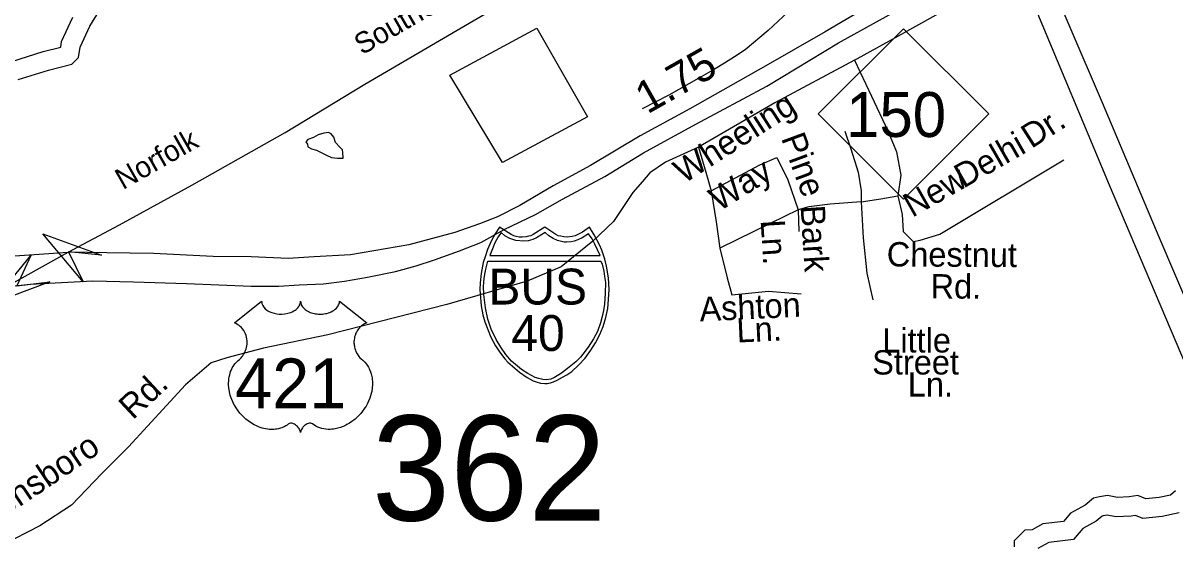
# Model space of a CAD drawing. Extents: x 1547597 to 1699558, y 810033 to 920809.
# Drawn here: x 1651146 to 1655644, y 858558 to 860591 of the extents above; entities that cross this region are included whole.
import ezdxf

# ---------------------------------------------------------------- set-up
doc = ezdxf.new("R2010")
doc.units = 0
for name, color, linetype in [('Exist Cultural Warehouse Building Footprint', 7, 'Continuous'), ('Exist Hydrographic Buffer Line', 7, 'Continuous'), ('Exist Hydrographic Lake Shore', 7, 'Continuous'), ('Exist Hydrographic Misc Water Feature', 7, 'Continuous'), ('Exist Railroad Mainline', 7, 'Continuous'), ('Exist Railroad Mainline Label', 7, 'Continuous'), ('Exist Road Non-System Type 51', 7, 'Continuous'), ('Exist Road Non-System Type 51 Label', 7, 'Continuous'), ('Exist Road Primary Interstate Divided Center Attributed', 7, 'Continuous'), ('Exist Road Primary Interstate Mileage Hundredths English Label', 7, 'Continuous'), ('Exist Road Primary Interstate Shield CELL', 7, 'Continuous'), ('Exist Road Primary Interstate Shield Number Label', 7, 'Continuous'), ('Exist Road Primary NC Shield CELL', 7, 'Continuous'), ('Exist Road Primary NC Shield Number Label', 7, 'Continuous'), ('Exist Road Primary US Shield CELL', 7, 'Continuous'), ('Exist Road Primary US Shield Number Label', 7, 'Continuous'), ('Exist Road Secondary Structure Standard Bridge Attributed CELL', 7, 'Continuous'), ('Exist Road Secondary Structure Standard Bridge Number Label', 7, 'Continuous'), ('Exist Utilities Electrical Transmission Line', 7, 'Continuous')]:
    doc.layers.add(name, color=color, linetype=linetype)

msp = doc.modelspace()

# ---------------------------------------------------------------- linework, layer by layer
at = {"layer": 'Exist Cultural Warehouse Building Footprint'}
msp.add_lwpolyline([(1652812.3, 860387.7), (1653152.1, 860571.9), (1653350.4, 860224.7), (1653017.6, 860047.5)], close=True, dxfattribs=at)
at = {"layer": 'Exist Hydrographic Buffer Line'}
msp.add_lwpolyline([(1655660.5, 858679.3), (1655593.7, 858665), (1655518.9, 858657.4), (1655490.2, 858669.3), (1655473.1, 858666.6), (1655413.4, 858663.9), (1655379.8, 858670.4), (1655363.6, 858667.7), (1655360, 858666.9), (1655336.4, 858647.2), (1655284.3, 858618.8), (1655247.8, 858575), (1655151.5, 858563.8), (1655108.8, 858539.7)], dxfattribs=at)
at = {"layer": 'Exist Hydrographic Lake Shore'}
for points in [[(1651126.9, 860370.7), (1651245.5, 860407.7), (1651336.6, 860431), (1651362.5, 860457), (1651368.8, 860497.2), (1651407, 860578.7), (1651444, 860640.1)], [(1651101.7, 860441.4), (1651225, 860479.9), (1651292.9, 860497.3), (1651296.4, 860519.4), (1651340.7, 860614.1)], [(1655646.6, 858765.7), (1655626.5, 858748.7), (1655582, 858739.2), (1655530.1, 858733.9), (1655499.4, 858746.6), (1655465.5, 858741.3), (1655419, 858739.2), (1655380.8, 858746.6), (1655349.1, 858741.3), (1655325.8, 858736), (1655294, 858709.6), (1655235.8, 858677.8), (1655209.3, 858646), (1655127.8, 858636.5), (1655086.5, 858613.2), (1655057.9, 858611.1), (1655016.6, 858569.8), (1655016.6, 858546.5)]]:
    msp.add_lwpolyline(points, dxfattribs=at)
at = {"layer": 'Exist Hydrographic Misc Water Feature'}
msp.add_lwpolyline([(1652319.8, 860162), (1652298.7, 860155.1), (1652280.1, 860145), (1652258.3, 860136.3), (1652250.7, 860127.6), (1652256.8, 860118.1), (1652257.6, 860108.1), (1652271.8, 860100.5), (1652291.7, 860095.1), (1652330.4, 860075.7), (1652350.7, 860066.8), (1652373.4, 860063.5), (1652395.7, 860064.5), (1652395, 860086.2), (1652393.9, 860096.9), (1652382.9, 860107.1), (1652365.4, 860125.5), (1652359.4, 860145.9), (1652349.3, 860159.3), (1652339.3, 860164.7), (1652319.8, 860162)], dxfattribs=at)
at = {"layer": 'Exist Railroad Mainline'}
msp.add_lwpolyline([(1650884.9, 859454.1), (1651322.2, 859697.1), (1651522.2, 859804), (1651805.2, 859958.1), (1652169.8, 860164.1), (1652480.3, 860352.4), (1652856.2, 860572.1), (1653245.2, 860800)], dxfattribs=at)
at = {"layer": 'Exist Road Non-System Type 51'}
for points in [[(1655148.3, 861684.7), (1655078.8, 861601.1), (1654523.6, 861030.4), (1654289.6, 860782.1), (1654055.6, 860562.6), (1653965.3, 860486.6), (1653924.2, 860459.9), (1653885.2, 860435.3), (1653848.3, 860412.7), (1653784.7, 860375.7), (1653667.7, 860310), (1653563, 860256.6)], [(1654392.9, 860446.6), (1654540.7, 860528.7), (1654722.8, 860629.9), (1654914.3, 860748.3), (1655108.9, 860859), (1655268.1, 860944.9), (1655440.6, 861036.9), (1655553.8, 861089.4), (1655624.1, 861125.2), (1655688, 861151.7), (1655747.5, 861170.3), (1655791.3, 861179.4), (1655857.3, 861182.1), (1655903.1, 861181.8), (1655950.1, 861183.6), (1656050, 861168.2), (1656104.3, 861163), (1656174.3, 861150.6), (1656250.7, 861136.9), (1656301.1, 861134.2), (1656352.2, 861146), (1656385.5, 861163.1), (1656409.7, 861195.6)], [(1654392.9, 860446.6), (1654082.1, 860280.3), (1653783.2, 860107)], [(1654392.9, 860446.6), (1654459.3, 860306.5), (1654523.4, 860171.1), (1654556.6, 860088), (1654573.2, 859997.7), (1654561.3, 859917)], [(1654354.9, 860168.7), (1654378.6, 860099.8), (1654407.1, 860009.6), (1654419, 859936), (1654419, 859893.2)], [(1653783.2, 860107), (1653655, 860048.8), (1653593.4, 860006), (1653564.9, 859972.8), (1653526.9, 859930), (1653451, 859816), (1653370.4, 859740), (1653247, 859640.3), (1653114.1, 859583.3), (1652801, 859493), (1652336, 859374.3), (1652084.5, 859322), (1651942.1, 859284), (1651880.4, 859265), (1651780.8, 859179.5), (1651557.8, 858937.3), (1651453.4, 858832.8), (1651334.8, 858709.3), (1651211.4, 858628.5), (1651064.3, 858552.5), (1650817.6, 858395.8), (1650518.7, 858196.3)], [(1653783.2, 860107), (1653811.6, 860009.6), (1653833, 859936)], [(1653833, 859936), (1654022.8, 860038.1), (1654089.2, 860066.6)], [(1654089.2, 860066.6), (1654131.9, 859978.7), (1654172.2, 859862.3)], [(1654561.3, 859917), (1654578.5, 859843.5), (1654583.2, 859777), (1654621.2, 859739), (1654649.7, 859743.8), (1654725.6, 859767.5), (1655209.6, 860057.2)], [(1653833, 859936), (1653852, 859814.8), (1653866.2, 859712.7)], [(1654419, 859893.2), (1654494.9, 859905.1), (1654561.3, 859917)], [(1654172.2, 859862.3), (1654065.5, 859810.1), (1653866.2, 859712.7)], [(1654419, 859893.2), (1654298, 859883.7), (1654214.9, 859874.2), (1654172.2, 859862.3)], [(1654172.2, 859862.3), (1654175.2, 859777)], [(1654419, 859893.2), (1654426.6, 859753.3), (1654440.9, 859615.5), (1654464.6, 859511)], [(1653866.2, 859712.7), (1653895.2, 859596.5), (1653914.2, 859530)], [(1653914.2, 859530), (1654056.5, 859544.3), (1654184.7, 859534.8)]]:
    msp.add_lwpolyline(points, dxfattribs=at)
at = {"layer": 'Exist Road Primary Interstate Divided Center Attributed'}
for points in [[(1654880.1, 860897.7), (1654797.5, 860858), (1654590.5, 860741.3), (1654277.5, 860556.6), (1654046.8, 860424.7), (1653750.2, 860256.6), (1653555.8, 860151), (1653361.3, 860035.6), (1653216.3, 859956.5), (1653085.5, 859878.8), (1652998.1, 859835.1), (1652927.7, 859806.9), (1652832.2, 859774.2), (1652652.8, 859725.6), (1652424.4, 859686.6), (1652283, 859678.1), (1652180.6, 859671.8), (1652036.1, 859678.1), (1651887.8, 859680.3), (1651655.7, 859691.9), (1651473.1, 859694), (1651322.2, 859697.1)], [(1651068.3, 859560.6), (1651173.9, 859572.1), (1651418.7, 859585.3), (1651577.8, 859581.2), (1651784.3, 859574.6), (1652036.1, 859564.7), (1652144.9, 859563.9), (1652224.1, 859568.8), (1652318.9, 859573.7), (1652400.9, 859583.6), (1652491.6, 859599.3), (1652600.4, 859621.6), (1652680.4, 859643.8), (1652752.9, 859666.9), (1652849.8, 859702.3), (1652933.8, 859735.3), (1653025.2, 859785), (1653147.1, 859844.4), (1653252.6, 859903.7), (1653417.4, 859992.8), (1653569, 860085.1), (1653773.3, 860197.2), (1654050.1, 860345.6), (1654330.2, 860513.8), (1654626.8, 860678.6)], [(1649760.6, 859362.6), (1649966.3, 859419.6), (1650152, 859477.7), (1650449.6, 859571.6), (1650622.7, 859618), (1650758.8, 859644.4), (1650900.7, 859662.3), (1651054.8, 859679.2), (1651322.2, 859697.1)]]:
    msp.add_lwpolyline(points, dxfattribs=at)
at = {"layer": 'Exist Road Primary Interstate Shield CELL'}
for points in [[(1653182.8, 859183.6), (1653192.2, 859184.5), (1653205, 859187), (1653217.4, 859191.1), (1653231.5, 859197.3), (1653252.3, 859208.9), (1653269.1, 859218.7), (1653288.4, 859231.7), (1653314.5, 859255.4), (1653340.6, 859282.8), (1653363.6, 859313.9), (1653381.8, 859342.9), (1653397.9, 859376), (1653411.3, 859406.9), (1653422, 859442.3), (1653429, 859476.5), (1653432.6, 859512.2), (1653435, 859551.8), (1653432.3, 859596.3), (1653424.6, 859641.9), (1653417.3, 859670.2), (1653406.3, 859704.2), (1653397.3, 859725.8), (1653376.4, 859764.3), (1653357.7, 859793.9), (1653330.5, 859774.7), (1653312.7, 859765.3), (1653301.9, 859760.4), (1653290.7, 859758.2), (1653270.2, 859755.7), (1653257.3, 859756.3), (1653245.4, 859759), (1653235.2, 859761.2), (1653227, 859765.3), (1653182.8, 859793.9), (1653138.5, 859765.3), (1653129.2, 859761), (1653119.7, 859759), (1653110.6, 859756.5), (1653095.4, 859755.7), (1653083.8, 859756.1), (1653072, 859758.2), (1653062.6, 859760.2), (1653052.1, 859765.3), (1653007, 859793.9), (1652989.2, 859768.2), (1652974.8, 859742.7), (1652959.4, 859706.8), (1652949.9, 859679), (1652943.1, 859656.1), (1652934.7, 859614.2), (1652930.4, 859577.6), (1652929.7, 859551.8), (1652934.4, 859487.2), (1652941.4, 859452.9), (1652948.7, 859425.1), (1652972.5, 859365.1), (1652990.5, 859331.4), (1653005.9, 859307.3), (1653027.5, 859280.1), (1653039.2, 859267.2), (1653084, 859228), (1653113.9, 859207.5), (1653137.8, 859194.6), (1653149, 859190.4), (1653166.6, 859185.5)], [(1653012.3, 859773.1), (1653001.3, 859756.2), (1652988.7, 859733.4), (1652978.5, 859709.7), (1652968.2, 859683.5), (1653399.7, 859683.4), (1653389.7, 859705.8), (1653378.9, 859728.3), (1653367.7, 859748.9), (1653354, 859768.8), (1653329.8, 859753.5), (1653312.1, 859745.2), (1653297.9, 859740.3), (1653286, 859737.6), (1653267.4, 859736.2), (1653259.1, 859736.6), (1653233.1, 859742.5), (1653215.6, 859749.7), (1653198.9, 859760.8), (1653185.3, 859773.6), (1653151.1, 859752.9), (1653136, 859746.2), (1653118.5, 859741.7), (1653099.5, 859739.3), (1653070, 859742.5), (1653047, 859750.5), (1653027.1, 859760.8)], [(1653402.3, 859662.1), (1653406.9, 859649.9), (1653413.3, 859622.8), (1653416.6, 859602), (1653420, 859578), (1653418.8, 859536.9), (1653416.8, 859494.3), (1653412.9, 859469.1), (1653407.7, 859446.2), (1653400.5, 859420.7), (1653389, 859386.9), (1653373.1, 859358.2), (1653353.2, 859326.4), (1653331.7, 859298.5), (1653322.4, 859286.9), (1653304.7, 859268.3), (1653272.5, 859242.4), (1653249, 859224.8), (1653220.8, 859208.2), (1653206.5, 859201.8), (1653189.8, 859198.3), (1653176.1, 859199.3), (1653159.5, 859203.7), (1653146, 859207.4), (1653116.6, 859223.3), (1653092.7, 859239.2), (1653053, 859271.9), (1653031.5, 859297), (1653011.5, 859326.4), (1652993.6, 859356.5), (1652974.5, 859396.1), (1652961.1, 859436), (1652951.3, 859479.1), (1652944.7, 859531.7), (1652944, 859563.8), (1652945.9, 859594.7), (1652948.8, 859610.8), (1652952.8, 859630.9), (1652960.6, 859661.9)]]:
    msp.add_lwpolyline(points, close=True, dxfattribs=at)
at = {"layer": 'Exist Road Primary NC Shield CELL'}
msp.add_lwpolyline([(1654250.7, 860236.4), (1654583.7, 860569.4), (1654916.7, 860236.4), (1654583.7, 859903.4)], close=True, dxfattribs=at)
at = {"layer": 'Exist Road Primary US Shield CELL'}
msp.add_lwpolyline([(1652077.5, 859505.7), (1652077.8, 859501.3), (1652078.9, 859496.1), (1652079.7, 859493.4), (1652082.1, 859488.3), (1652086.1, 859482.2), (1652091.8, 859476.2), (1652098.1, 859471), (1652102.4, 859468.2), (1652109.6, 859464.3), (1652117.8, 859460.9), (1652127, 859458.2), (1652136.3, 859456.4), (1652146.6, 859455.2), (1652156.7, 859455), (1652167.6, 859455.9), (1652179.7, 859458.2), (1652185.2, 859459.6), (1652191.5, 859461.8), (1652197.2, 859464.2), (1652203.6, 859467.5), (1652208.7, 859470.8), (1652212.6, 859473.7), (1652218.3, 859479.1), (1652222.8, 859484.7), (1652224.7, 859487.8), (1652226.3, 859490.8), (1652228.5, 859497.2), (1652229.1, 859500.1), (1652229.6, 859506), (1652230, 859501), (1652230.5, 859497.9), (1652231.3, 859494.9), (1652232.5, 859491.7), (1652234.8, 859487.2), (1652237.3, 859483.4), (1652242, 859477.8), (1652245, 859475.1), (1652247.7, 859472.9), (1652254.9, 859467.9), (1652263.4, 859463.6), (1652267.5, 859461.8), (1652271.8, 859460.3), (1652277.2, 859458.7), (1652282.7, 859457.4), (1652288.3, 859456.4), (1652293.9, 859455.6), (1652299.7, 859455.2), (1652304.4, 859455), (1652310.2, 859455.1), (1652315.5, 859455.4), (1652321, 859456), (1652327, 859457.1), (1652331.8, 859458.1), (1652338.2, 859459.8), (1652344, 859461.9), (1652349.1, 859464.1), (1652355.7, 859467.5), (1652361, 859470.9), (1652364.9, 859474), (1652369.6, 859478.3), (1652374, 859483.4), (1652376.5, 859487.1), (1652378.3, 859490.9), (1652380, 859494.9), (1652381.1, 859499.2), (1652381.6, 859502.9), (1652381.7, 859506.1), (1652488, 859421.4), (1652485.5, 859420.4), (1652479.7, 859417.6), (1652475.1, 859414.9), (1652467.8, 859409.8), (1652464.6, 859406.9), (1652461.5, 859404), (1652458.6, 859400.8), (1652456.1, 859397.9), (1652453, 859393.6), (1652450.2, 859389.4), (1652447.5, 859384.6), (1652445.6, 859380.6), (1652442.3, 859372), (1652440.7, 859366.6), (1652439.7, 859362), (1652438.5, 859352.6), (1652438.2, 859348), (1652438.2, 859343.6), (1652438.4, 859338.9), (1652438.9, 859334.3), (1652439.7, 859329.6), (1652440.4, 859325.5), (1652441.7, 859320.4), (1652443.6, 859314.5), (1652445.9, 859308.8), (1652450.8, 859299.6), (1652457.1, 859290.1), (1652461.5, 859284.9), (1652465.9, 859280.3), (1652472.5, 859274.8), (1652476, 859271.7), (1652480.1, 859267.6), (1652486.7, 859259.9), (1652489.4, 859256.2), (1652492.2, 859252.1), (1652494.7, 859247.9), (1652497.2, 859243.4), (1652499.2, 859239.5), (1652502.9, 859230.3), (1652505.7, 859221.5), (1652506.9, 859216.8), (1652508.9, 859206.4), (1652509.7, 859201.3), (1652510.5, 859191.1), (1652510.5, 859178.8), (1652509.6, 859167.1), (1652507.4, 859153.5), (1652505.5, 859145.3), (1652502.7, 859135.8), (1652500, 859127.6), (1652495.2, 859115.5), (1652490.9, 859106.7), (1652485.3, 859096.4), (1652481.5, 859090.2), (1652477, 859083.5), (1652471.4, 859075.9), (1652464.9, 859067.7), (1652457.1, 859059.1), (1652450.7, 859052.8), (1652442.4, 859045.3), (1652437.4, 859041.2), (1652430.3, 859035.8), (1652420.5, 859029.3), (1652410.8, 859023.7), (1652402.6, 859019.5), (1652395.3, 859016.3), (1652385.9, 859012.7), (1652370.2, 859008.4), (1652364.5, 859007.2), (1652357.7, 859006.2), (1652351.4, 859005.6), (1652345.2, 859005.2), (1652336.9, 859005.2), (1652328.7, 859005.8), (1652320.9, 859007), (1652312.8, 859008.7), (1652304.3, 859011.2), (1652296.7, 859014.2), (1652288.9, 859018), (1652275.7, 859026.3), (1652271.9, 859028.3), (1652269.8, 859028.9), (1652264.7, 859029.1), (1652259.9, 859028.1), (1652255, 859026.2), (1652252.1, 859024.6), (1652248.2, 859022), (1652245.2, 859019.7), (1652241.5, 859016.2), (1652239, 859013.3), (1652237.1, 859011.1), (1652233.4, 859005.2), (1652232.1, 859002.5), (1652230.7, 858998.9), (1652229.5, 858993.6), (1652227.8, 859000.3), (1652225.9, 859004.6), (1652223.6, 859008.4), (1652221.2, 859011.7), (1652217.5, 859016), (1652214.2, 859019.2), (1652210.2, 859022.5), (1652205.9, 859025.1), (1652202.5, 859026.8), (1652199.4, 859028), (1652195.5, 859029), (1652192.4, 859029.2), (1652189.8, 859029.1), (1652186.3, 859028.3), (1652181.5, 859024.9), (1652176.9, 859021.7), (1652172, 859018.7), (1652166.1, 859015.5), (1652161.7, 859013.5), (1652156.6, 859011.5), (1652150.6, 859009.5), (1652144, 859007.8), (1652137.3, 859006.5), (1652131.4, 859005.5), (1652125.1, 859005), (1652119.4, 859004.8), (1652113.4, 859004.8), (1652107.8, 859005.3), (1652101.4, 859005.8), (1652093.3, 859007), (1652086.7, 859008.5), (1652079.6, 859010.4), (1652072.4, 859012.7), (1652064.7, 859015.6), (1652055, 859019.8), (1652048.3, 859023.3), (1652037.7, 859029.4), (1652025.3, 859038), (1652015.9, 859045.6), (1652009, 859051.8), (1651998.9, 859062.1), (1651993, 859068.8), (1651983.7, 859080.9), (1651977.7, 859089.6), (1651973.8, 859096), (1651968.2, 859106.3), (1651965.1, 859112.8), (1651961.1, 859122.2), (1651957.9, 859130.8), (1651955.3, 859139), (1651953.9, 859144.2), (1651951.9, 859153.3), (1651950.6, 859159.8), (1651949.4, 859168.6), (1651948.8, 859178), (1651948.6, 859186.6), (1651948.9, 859193.7), (1651949.7, 859202.1), (1651951.1, 859210.9), (1651952.8, 859218.5), (1651954.3, 859224), (1651956.6, 859230.7), (1651959.6, 859238), (1651963.1, 859245), (1651966.4, 859250.9), (1651970.7, 859257.2), (1651974.8, 859262.5), (1651980.2, 859268.4), (1651985.9, 859273.8), (1651991.1, 859278), (1651997.2, 859284), (1652000.4, 859287.7), (1652004.3, 859292.8), (1652007.3, 859297.5), (1652009.8, 859301.7), (1652013, 859307.9), (1652015, 859312.5), (1652017.4, 859319.7), (1652018.6, 859324.7), (1652019.9, 859331.2), (1652020.7, 859337.3), (1652021, 859344.9), (1652020.8, 859351.2), (1652020, 859358.5), (1652018.6, 859365.6), (1652017, 859371.7), (1652014.3, 859378.7), (1652011.9, 859383.9), (1652007.8, 859390.9), (1652003.3, 859397.3), (1651998.6, 859402.6), (1651993.9, 859407.3), (1651989.4, 859410.8), (1651985.1, 859413.9), (1651979.7, 859417.2), (1651974.5, 859419.7), (1651971.2, 859421.1)], close=True, dxfattribs=at)
at = {"layer": 'Exist Road Secondary Structure Standard Bridge Attributed CELL'}
for points in [[(1651380.3, 859581.3), (1651223.7, 859768.1), (1651452.8, 859684.6), (1651323.5, 859698.2)], [(1651250.2, 859580.8), (1651022, 859494.7), (1651176.6, 859683.3), (1651121.1, 859565.8)]]:
    msp.add_lwpolyline(points, close=True, dxfattribs=at)
at = {"layer": 'Exist Utilities Electrical Transmission Line'}
for points in [[(1657356, 855614), (1657014.3, 856406.6), (1656626, 857307.7), (1656297.9, 858072), (1656185.5, 858341.6), (1655956.3, 858868.6), (1655855.6, 859109.9), (1655778, 859299), (1655581.9, 859755.6), (1655360.9, 860280.4), (1655104.7, 860877.9), (1654815.6, 861559.8), (1654586.5, 862102.7), (1654501.2, 862307.9)], [(1655093.8, 860660), (1655386.6, 859960.1), (1655687.4, 859252.2), (1655908.7, 858729.3), (1656093, 858298.7), (1656355.1, 857695.2), (1656611.4, 857103.9), (1656784, 856685.6), (1657040.2, 856084.3), (1657331.3, 855404.4)]]:
    msp.add_lwpolyline(points, dxfattribs=at)

# ---------------------------------------------------------------- texts
at = {"layer": 'Exist Railroad Mainline Label'}
for s, rotation, p in [('Southern', 30.0347, (1652469.4, 860464.7)), ('Norfolk', 29.6622, (1651536, 859938.9))]:
    msp.add_text(s, height=82.02, rotation=rotation, dxfattribs=at).set_placement(p)
at = {"layer": 'Exist Road Non-System Type 51 Label'}
for s, rotation, p in [('Wheeling', 32.6982, (1653726.4, 859962.2)), ('Dr.', 32.5264, (1655083.2, 860099.4)), ('Pine', 290.1836, (1654105, 860142.2)), ('Delhi', 29.8614, (1654817.6, 859944.3)), ('Way', 32.0318, (1653863.9, 859853.8)), ('New', 29.6486, (1654618, 859830.7)), ('Bark', 273.5477, (1654181.8, 859878)), ('Ln.', 273.5477, (1654025.9, 859821.3)), ('Chestnut', 359.6967, (1654518.4, 859641.4)), ('Rd.', 359.6967, (1654689.4, 859516.3)), ('Ashton', 2.7068, (1653789.3, 859426.5)), ('Ln.', 2.7068, (1653934.1, 859344)), ('Rd.', 42.9637, (1651574.6, 859039.6)), ('Greensboro', 33.9452, (1650896.5, 858543.1))]:
    msp.add_text(s, height=95, rotation=rotation, dxfattribs=at).set_placement(p)
for s, p in [('Little', (1654501, 859305.2)), ('Street', (1654461.7, 859219.3)), ('Ln.', (1654600.8, 859133.4))]:
    msp.add_text(s, height=95, dxfattribs=at).set_placement(p)
at = {"layer": 'Exist Road Primary Interstate Mileage Hundredths English Label'}
msp.add_text('1.75', height=125, rotation=29.5537, dxfattribs=at).set_placement((1653583.5, 860233.9))
at = {"layer": 'Exist Road Primary Interstate Shield Number Label'}
for s, p in [('BUS', (1652963.3, 859492.6)), ('40', (1653052.7, 859311.3))]:
    msp.add_text(s, height=140, dxfattribs=at).set_placement(p)
at = {"layer": 'Exist Road Primary NC Shield Number Label'}
msp.add_text('150', height=175, dxfattribs=at).set_placement((1654359.8, 860146.7))
at = {"layer": 'Exist Road Primary US Shield Number Label'}
msp.add_text('421', height=195, dxfattribs=at).set_placement((1651973.6, 859087))
at = {"layer": 'Exist Road Secondary Structure Standard Bridge Number Label'}
msp.add_text('362', height=410.1, dxfattribs=at).set_placement((1652508.2, 858649.1))

doc.saveas('drawing.dxf')
